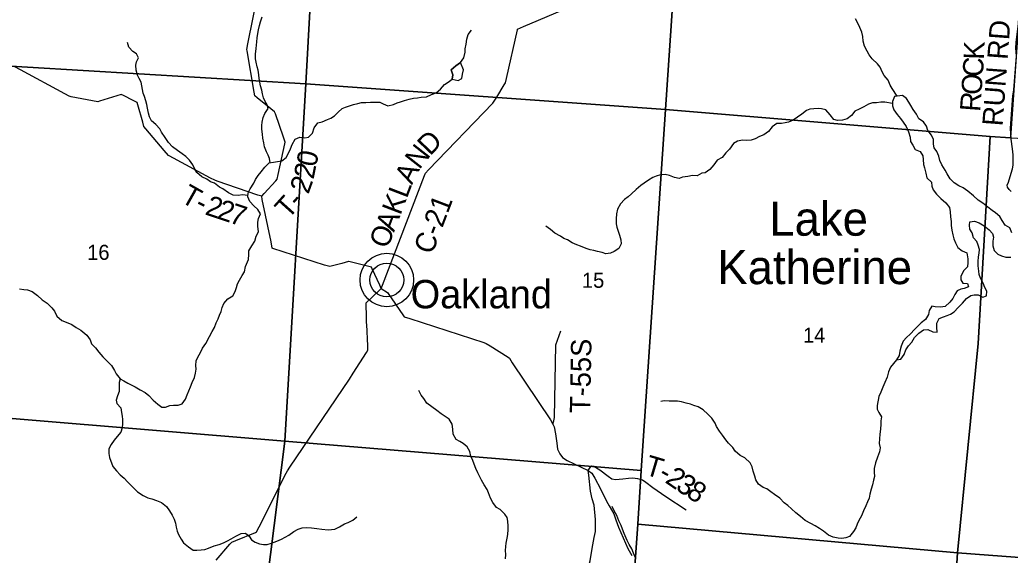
# Model space of a CAD drawing. Extents: x 1715311 to 2083412, y 146837 to 553079.
# Drawn here: x 1902630 to 1917185, y 390894 to 398764 of the extents above; entities that cross this region are included whole.
import ezdxf

# ---------------------------------------------------------------- set-up
doc = ezdxf.new("R2010")
doc.units = 0
for name, color, linetype in [('GM_X_County_Road', 7, 'Continuous'), ('GM_X_County_Road_Text', 7, 'Continuous'), ('GM_X_Minor_Lake', 7, 'Continuous'), ('GM_X_Minor_Lake_Text', 7, 'Continuous'), ('GM_X_Minor_River', 7, 'Continuous'), ('GM_X_Section', 7, 'Continuous'), ('GM_X_Section_Text', 7, 'Continuous'), ('GM_X_Township_Road', 7, 'Continuous'), ('GM_X_Township_Road_Text', 7, 'Continuous'), ('GM_X_Township_ROW', 7, 'Continuous'), ('GM_X_Unincorporated', 7, 'Continuous'), ('GM_X_Unincorporated_Location', 7, 'Continuous'), ('GM_X_Unincorporated_Text', 7, 'Continuous')]:
    doc.layers.add(name, color=color, linetype=linetype)

msp = doc.modelspace()

# ---------------------------------------------------------------- linework, layer by layer
at = {"layer": 'GM_X_County_Road'}
for points in [[(1917199, 396238), (1917170, 396267), (1917144, 396305), (1917142, 396335), (1917158, 396379), (1917185, 396458), (1917221, 396573), (1917229, 396629), (1917231, 396777), (1917219, 396867), (1917199, 397010), (1917190, 397172), (1917226, 397646), (1917238, 397733), (1917276, 398230), (1917268, 398349), (1917274, 398436), (1917309, 398709), (1917356, 399501)], [(1907941, 394814), (1907960, 394863), (1908577, 396477), (1908590, 396510), (1908637, 396560), (1909582, 397540), (1909593, 397551), (1909639, 397627), (1909749, 397806), (1909769, 397838), (1909783, 397903), (1909943, 398618), (1909945, 398628), (1910033, 398665), (1910949, 399053)], [(1905515, 390821), (1905719, 391056), (1905745, 391086), (1905805, 391111), (1906093, 391228), (1906110, 391235), (1906149, 391311), (1906545, 392101), (1906562, 392135), (1906599, 392190), (1907473, 393481), (1907474, 393483), (1907529, 393568), (1907726, 393875), (1907747, 393908), (1907744, 393972), (1907728, 394284), (1907727, 394311), (1907726, 394388), (1907721, 394596), (1907721, 394601), (1907792, 394670), (1907941, 394814)], [(1907941, 394814), (1908036, 394755), (1908270, 394412), (1908279, 394399), (1908363, 394371), (1909451, 394018), (1909486, 394006), (1909542, 393970), (1909806, 393803), (1909827, 393789), (1909868, 393722), (1910430, 392884), (1910464, 392822), (1910482, 392779), (1910503, 392676), (1910521, 392539), (1910533, 392451), (1910565, 392383), (1910605, 392332), (1910672, 392284), (1910985, 392137), (1911036, 392100), (1911083, 392024), (1911162, 391868), (1911252, 391687), (1911292, 391620), (1911326, 391562), (1911358, 391504), (1911391, 391412), (1911429, 391308), (1911565, 390991), (1911626, 390889)]]:
    msp.add_lwpolyline(points, dxfattribs=at)
at = {"layer": 'GM_X_Minor_Lake'}
for points in [[(1909105, 398138), (1909036, 398088), (1908970, 398029), (1908992, 397956), (1908985, 397892)], [(1908985, 397892), (1909072, 397870), (1909128, 397900), (1909138, 397966), (1909152, 398026), (1909105, 398138)], [(1917211, 395634), (1917182, 395706), (1917112, 395743), (1917069, 395811), (1917035, 395873), (1916971, 395926), (1916918, 395960), (1916858, 396007), (1916783, 396069), (1916717, 396112), (1916647, 396176), (1916564, 396247), (1916496, 396293), (1916431, 396322), (1916361, 396368), (1916302, 396425), (1916258, 396499), (1916231, 396555), (1916181, 396630), (1916152, 396694), (1916136, 396758), (1916105, 396828), (1916067, 396881), (1916059, 396935), (1916060, 397003), (1916030, 397069), (1915973, 397136), (1915957, 397200), (1915910, 397262), (1915844, 397309), (1915807, 397377), (1915757, 397445), (1915725, 397502), (1915694, 397552), (1915660, 397606), (1915601, 397653), (1915485, 397637)], [(1915485, 397637), (1915454, 397564), (1915454, 397500), (1915475, 397439), (1915523, 397373), (1915572, 397311), (1915610, 397258), (1915655, 397194), (1915693, 397117), (1915716, 397037), (1915720, 396973), (1915753, 396921), (1915791, 396857), (1915861, 396830), (1915902, 396762), (1915904, 396708), (1915913, 396639), (1915925, 396587), (1915946, 396509), (1915960, 396443), (1916031, 396376), (1916035, 396318), (1916053, 396266), (1916102, 396202), (1916168, 396139), (1916237, 396075), (1916295, 396004), (1916304, 395942), (1916306, 395868), (1916317, 395800), (1916317, 395740), (1916326, 395670), (1916340, 395605), (1916357, 395543), (1916381, 395487), (1916417, 395419), (1916478, 395370), (1916546, 395338), (1916563, 395248), (1916563, 395194), (1916556, 395134), (1916498, 395076), (1916462, 394992), (1916461, 394940), (1916491, 394890), (1916559, 394887), (1916572, 394837), (1916508, 394815), (1916458, 394806), (1916406, 394782), (1916370, 394728), (1916344, 394668), (1916297, 394611), (1916231, 394551), (1916161, 394539), (1916085, 394546), (1916033, 394554), (1915993, 394492), (1915984, 394430), (1915942, 394359), (1915878, 394309), (1915785, 394216), (1915715, 394144), (1915662, 394094), (1915612, 394038), (1915584, 393967), (1915565, 393895), (1915553, 393831), (1915516, 393763), (1915580, 393774), (1915629, 393846), (1915653, 393912), (1915691, 393970), (1915742, 394024), (1915780, 394093), (1915843, 394155), (1915909, 394207), (1915977, 394210), (1916046, 394178), (1916110, 394173), (1916105, 394247), (1916105, 394304), (1916140, 394371), (1916204, 394399), (1916258, 394419), (1916310, 394438), (1916364, 394472), (1916423, 394534), (1916485, 394597), (1916543, 394667), (1916606, 394713), (1916656, 394720), (1916717, 394722), (1916785, 394687), (1916835, 394707), (1916840, 394775), (1916812, 394827), (1916787, 394894), (1916749, 394964), (1916728, 395018), (1916722, 395068)], [(1916722, 395068), (1916716, 395146), (1916713, 395209), (1916719, 395279), (1916728, 395333), (1916732, 395389), (1916716, 395453), (1916693, 395505), (1916645, 395561), (1916626, 395634), (1916594, 395684), (1916587, 395744), (1916591, 395794), (1916661, 395806), (1916731, 395781), (1916804, 395737), (1916876, 395676), (1916923, 395622), (1916939, 395570), (1916929, 395509), (1916932, 395439), (1916950, 395371), (1917005, 395319), (1917059, 395292), (1917123, 395276), (1917193, 395275)]]:
    msp.add_lwpolyline(points, dxfattribs=at)
at = {"layer": 'GM_X_Minor_River'}
for points in [[(1906310, 396663), (1906298, 396725), (1906278, 396775), (1906257, 396825), (1906225, 396898), (1906214, 396954), (1906204, 397022), (1906196, 397082), (1906189, 397158), (1906185, 397208), (1906192, 397260), (1906208, 397326), (1906233, 397388), (1906281, 397462), (1906265, 397512), (1906234, 397564), (1906210, 397618), (1906197, 397677), (1906185, 397731), (1906167, 397795), (1906158, 397845), (1906150, 397903), (1906144, 397953), (1906135, 398023), (1906117, 398074), (1906102, 398140), (1906096, 398190), (1906093, 398258), (1906103, 398340), (1906109, 398390), (1906114, 398440), (1906120, 398500), (1906129, 398564), (1906137, 398616), (1906151, 398680), (1906166, 398732), (1906190, 398806)], [(1915522, 397642), (1915453, 397752), (1915422, 397802), (1915390, 397876), (1915335, 397945), (1915305, 397997), (1915272, 398067), (1915234, 398118), (1915157, 398188), (1915113, 398247), (1915084, 398303), (1915046, 398377), (1915025, 398451), (1915021, 398516), (1915006, 398582), (1914974, 398652), (1914941, 398722), (1914913, 398777)], [(1908814, 397745), (1908873, 397811), (1908925, 397849), (1908985, 397892), (1908992, 397956), (1908970, 398029), (1909036, 398088), (1909105, 398138), (1909157, 398206), (1909174, 398288), (1909176, 398338), (1909190, 398406), (1909201, 398478), (1909221, 398548), (1909270, 398609)], [(1905982, 396180), (1905905, 396189), (1905837, 396181), (1905767, 396188), (1905695, 396218), (1905616, 396279), (1905564, 396303), (1905490, 396360), (1905432, 396382), (1905381, 396419), (1905305, 396455), (1905234, 396520), (1905202, 396570), (1905174, 396632), (1905123, 396699), (1905069, 396753), (1905014, 396795), (1904948, 396842), (1904875, 396898), (1904817, 396961), (1904766, 397033), (1904714, 397110), (1904687, 397160), (1904631, 397225), (1904567, 397277), (1904534, 397335), (1904520, 397391), (1904505, 397466), (1904495, 397520), (1904484, 397574), (1904462, 397634), (1904444, 397686), (1904431, 397740), (1904425, 397793), (1904414, 397845), (1904384, 397899), (1904362, 397949), (1904339, 398025), (1904335, 398096), (1904344, 398146), (1904376, 398205), (1904344, 398262), (1904289, 398296), (1904231, 398359), (1904212, 398431)], [(1904891, 393098), (1904957, 393100), (1905015, 393117), (1905067, 393185), (1905091, 393251), (1905116, 393311), (1905138, 393367), (1905163, 393431), (1905195, 393504), (1905214, 393570), (1905222, 393630), (1905218, 393684), (1905223, 393753), (1905245, 393804), (1905284, 393872), (1905316, 393938), (1905366, 394006), (1905417, 394108), (1905455, 394181), (1905492, 394239), (1905514, 394307), (1905545, 394367), (1905567, 394423), (1905587, 394475), (1905604, 394537), (1905628, 394595), (1905688, 394664), (1905759, 394708), (1905797, 394772), (1905815, 394828), (1905830, 394882), (1905858, 394936), (1905899, 395007), (1905931, 395061), (1905947, 395135), (1905992, 395239), (1905997, 395315), (1905997, 395367), (1906039, 395443), (1906082, 395509), (1906104, 395581), (1906139, 395647), (1906129, 395731), (1906130, 395787), (1906138, 395841), (1906166, 395909), (1906127, 395977), (1906067, 396030), (1906012, 396092), (1905980, 396162), (1905985, 396218), (1906015, 396280), (1906068, 396362), (1906094, 396418), (1906132, 396476), (1906175, 396527), (1906231, 396599), (1906297, 396661), (1906360, 396672), (1906416, 396680), (1906482, 396692), (1906546, 396739), (1906580, 396805), (1906607, 396869), (1906633, 396933), (1906679, 397007), (1906746, 397038), (1906821, 397030), (1906873, 397037), (1906930, 397097), (1906958, 397177), (1907009, 397247), (1907075, 397262), (1907151, 397298), (1907201, 397316), (1907257, 397351), (1907310, 397405), (1907366, 397459), (1907418, 397478), (1907476, 397500), (1907536, 397520), (1907596, 397535), (1907650, 397547), (1907716, 397550), (1907786, 397554), (1907854, 397555), (1907920, 397553), (1907972, 397527), (1908037, 397500), (1908121, 397518), (1908174, 397541), (1908226, 397559), (1908286, 397577), (1908352, 397596), (1908418, 397612), (1908474, 397619), (1908530, 397625), (1908608, 397633), (1908682, 397664), (1908748, 397692), (1908814, 397745)], [(1915454, 397531), (1915344, 397554), (1915284, 397551), (1915222, 397545), (1915162, 397541), (1915104, 397522), (1915034, 397482), (1914968, 397451), (1914902, 397423), (1914853, 397355), (1914791, 397310), (1914719, 397288), (1914647, 397281), (1914595, 397299), (1914538, 397369), (1914474, 397440), (1914413, 397456), (1914361, 397459), (1914301, 397455), (1914243, 397449), (1914193, 397428), (1914122, 397376), (1914060, 397330), (1913996, 397287), (1913926, 397257), (1913876, 397250), (1913824, 397238), (1913758, 397238), (1913687, 397189), (1913633, 397121), (1913567, 397075), (1913501, 397046), (1913437, 397014), (1913378, 396994), (1913308, 396987), (1913251, 396995), (1913177, 396978), (1913120, 396946), (1913058, 396862), (1913004, 396809), (1912951, 396739), (1912881, 396699), (1912829, 396632), (1912772, 396564), (1912704, 396514), (1912652, 396509), (1912584, 396469), (1912518, 396474), (1912450, 396458), (1912370, 396448), (1912320, 396433), (1912254, 396445), (1912178, 396476), (1912114, 396492), (1912048, 396483), (1911984, 396465), (1911934, 396447), (1911872, 396408), (1911808, 396364), (1911756, 396326), (1911689, 396267), (1911619, 396203), (1911569, 396159), (1911516, 396120), (1911460, 396056), (1911414, 395980), (1911401, 395910), (1911395, 395840), (1911394, 395766), (1911404, 395714), (1911423, 395658), (1911445, 395600), (1911464, 395531), (1911468, 395471), (1911432, 395403), (1911367, 395360), (1911311, 395332), (1911245, 395325), (1911191, 395341), (1911120, 395359), (1911068, 395372), (1911014, 395384), (1910952, 395403), (1910870, 395437), (1910817, 395455), (1910747, 395486), (1910677, 395528), (1910625, 395551), (1910574, 395581), (1910494, 395628), (1910427, 395682), (1910363, 395731)], [(1902625, 394811), (1902690, 394797), (1902744, 394794), (1902814, 394768), (1902890, 394713), (1902961, 394647), (1903033, 394598), (1903102, 394531), (1903142, 394481), (1903175, 394409), (1903249, 394344), (1903309, 394320), (1903394, 394283), (1903456, 394241), (1903526, 394200), (1903615, 394128), (1903662, 394057), (1903686, 393999), (1903740, 393943), (1903789, 393880), (1903851, 393810), (1903926, 393737), (1903976, 393683), (1904021, 393608), (1904047, 393558), (1904106, 393488), (1904158, 393457), (1904220, 393423), (1904275, 393392), (1904327, 393368), (1904399, 393326), (1904472, 393283), (1904526, 393241), (1904589, 393174), (1904657, 393112), (1904719, 393069), (1904771, 393069), (1904837, 393092), (1904891, 393098)], [(1915516, 393763), (1915424, 393659), (1915399, 393591), (1915375, 393513), (1915344, 393434), (1915314, 393366), (1915285, 393290), (1915257, 393228), (1915232, 393092), (1915230, 393040), (1915255, 392990), (1915293, 392929), (1915286, 392869), (1915284, 392819), (1915279, 392745), (1915269, 392675), (1915263, 392605), (1915260, 392537), (1915276, 392471), (1915265, 392415), (1915237, 392337), (1915208, 392253), (1915188, 392169), (1915187, 392113), (1915191, 392049), (1915178, 391997), (1915164, 391929), (1915142, 391863), (1915121, 391793), (1915113, 391733), (1915088, 391679), (1915066, 391621), (1915028, 391548), (1915001, 391474), (1914959, 391406), (1914938, 391352), (1914916, 391296), (1914880, 391244), (1914823, 391169), (1914771, 391149), (1914709, 391139), (1914657, 391142), (1914583, 391160), (1914516, 391187), (1914440, 391249), (1914384, 391284), (1914321, 391326), (1914257, 391360), (1914173, 391405), (1914102, 391464), (1914036, 391518), (1913973, 391573), (1913917, 391625), (1913864, 391661), (1913800, 391730), (1913721, 391784), (1913669, 391827), (1913609, 391869), (1913553, 391888), (1913488, 391938), (1913446, 392002), (1913433, 392057), (1913409, 392131), (1913392, 392191), (1913362, 392249), (1913287, 392324), (1913215, 392360), (1913142, 392425), (1913108, 392479), (1913046, 392538), (1913005, 392588), (1912957, 392656), (1912914, 392717), (1912870, 392785), (1912847, 392835), (1912799, 392906), (1912742, 392966), (1912672, 393029), (1912600, 393073), (1912537, 393096), (1912485, 393112), (1912423, 393126), (1912355, 393149), (1912295, 393157), (1912243, 393160), (1912172, 393156), (1912100, 393161), (1912050, 393153)], [(1904106, 393488), (1904090, 393434), (1904089, 393300), (1904066, 393238), (1904048, 393174), (1904056, 393124), (1904113, 393059), (1904125, 392989), (1904132, 392939), (1904138, 392889), (1904140, 392829), (1904135, 392767), (1904115, 392701), (1904060, 392637), (1904016, 392583), (1903972, 392519), (1903939, 392458), (1903937, 392388), (1903948, 392331), (1903999, 392199), (1904049, 392133), (1904106, 392074), (1904166, 392026), (1904214, 391973), (1904285, 391899), (1904359, 391826), (1904442, 391770), (1904512, 391737), (1904568, 391721), (1904641, 391696), (1904711, 391666), (1904785, 391611), (1904832, 391545), (1904870, 391480), (1904897, 391422), (1904917, 391366), (1904928, 391308), (1904944, 391248), (1904960, 391196), (1904999, 391127), (1905035, 391073), (1905108, 391018), (1905180, 390968), (1905234, 390970), (1905294, 390973), (1905350, 390979), (1905402, 390996), (1905488, 391030), (1905560, 391049), (1905626, 391075), (1905680, 391103), (1905734, 391134), (1905807, 391172), (1905881, 391211), (1905949, 391219), (1906000, 391173), (1906036, 391120), (1906088, 391086), (1906155, 391059), (1906211, 391051), (1906263, 391053), (1906331, 391072), (1906407, 391098), (1906476, 391129), (1906528, 391159), (1906586, 391189), (1906656, 391240), (1906722, 391278), (1906782, 391294), (1906844, 391301), (1906918, 391295), (1906996, 391286), (1907070, 391278), (1907160, 391267), (1907212, 391269), (1907262, 391276), (1907330, 391312), (1907402, 391354), (1907456, 391375), (1907524, 391407), (1907583, 391458)], [(1909546, 391730), (1909519, 391808), (1909497, 391858), (1909456, 391927), (1909414, 391997), (1909391, 392047), (1909361, 392105), (1909330, 392170), (1909306, 392234), (1909287, 392284), (1909259, 392350), (1909242, 392419), (1909206, 392485), (1909146, 392537), (1909095, 392566), (1909043, 392596), (1908997, 392672), (1908996, 392748), (1908983, 392821), (1908939, 392893), (1908879, 392931), (1908824, 392974), (1908760, 393020), (1908685, 393073), (1908611, 393129), (1908566, 393198), (1908530, 393248), (1908494, 393316)], [(1909770, 390839), (1909773, 390903), (1909769, 390962), (1909771, 391020), (1909780, 391072), (1909792, 391144), (1909803, 391200), (1909807, 391272), (1909809, 391322), (1909804, 391392), (1909794, 391448), (1909759, 391498), (1909691, 391567), (1909637, 391597), (1909582, 391667), (1909546, 391730)], [(1911436, 391401), (1911403, 391477), (1911365, 391544), (1911334, 391610)], [(1911674, 390865), (1911651, 390923), (1911623, 390985), (1911586, 391050), (1911556, 391108), (1911513, 391212), (1911489, 391275), (1911466, 391329), (1911436, 391401)]]:
    msp.add_lwpolyline(points, dxfattribs=at)
at = {"layer": 'GM_X_Section'}
for points in [[(1901506, 403171), (1907073, 402184), (1906832, 397824), (1901104, 398166)], [(1907073, 402184), (1912443, 402225), (1912119, 397444), (1906832, 397824)], [(1912443, 402225), (1917506, 401587), (1917189, 397031), (1916893, 397046), (1912119, 397444)], [(1906832, 397824), (1906523, 392572), (1900685, 393054), (1901104, 398166)], [(1912119, 397444), (1911763, 392138), (1906523, 392572), (1906832, 397824)], [(1916893, 397046), (1916717, 394006), (1916411, 390930), (1911715, 391350), (1911763, 392138), (1912119, 397444)], [(1917189, 397031), (1922485, 396778), (1922411, 395882), (1921946, 390513), (1916411, 390930), (1916717, 394006), (1916893, 397046)], [(1900685, 393054), (1906523, 392572), (1905844, 387183), (1900152, 387663)], [(1906523, 392572), (1911763, 392138), (1911715, 391350), (1911386, 386748), (1905844, 387183)], [(1911715, 391350), (1916411, 390930), (1916072, 385628), (1911340, 386192), (1911386, 386748)], [(1916411, 390930), (1921946, 390513), (1921387, 385206), (1920054, 385370), (1916072, 385628)]]:
    msp.add_lwpolyline(points, close=True, dxfattribs=at)
at = {"layer": 'GM_X_Township_Road'}
for points in [[(1906185, 396170), (1906219, 396208), (1906392, 396398), (1906413, 396421), (1906428, 396490), (1906525, 396942), (1906530, 396965), (1906504, 397040), (1906386, 397380), (1906375, 397412), (1906321, 397455), (1906120, 397615), (1906083, 397645), (1906074, 397699), (1905970, 398307), (1905967, 398325), (1905983, 398408), (1906135, 399163)], [(1907941, 394814), (1907919, 394862), (1907809, 395103), (1907797, 395129), (1907722, 395147), (1907464, 395209), (1907462, 395209), (1907362, 395182), (1907208, 395141), (1907184, 395135), (1907107, 395159), (1906351, 395403), (1906341, 395406), (1906322, 395499), (1906194, 396122), (1906185, 396170), (1906130, 396188), (1905529, 396393), (1905495, 396404), (1905433, 396437), (1904827, 396764), (1904813, 396771), (1904754, 396840), (1904480, 397163), (1904454, 397194), (1904437, 397257), (1904367, 397512), (1904357, 397549), (1904296, 397579), (1904154, 397649), (1904119, 397666), (1904055, 397646), (1903802, 397567), (1903778, 397559), (1903699, 397574), (1903386, 397633), (1903353, 397639), (1903290, 397674), (1902639, 398029), (1902638, 398029), (1902546, 398079)], [(1910464, 392822), (1910478, 392870), (1910488, 392918), (1910507, 393985), (1910579, 394193)], [(1910985, 392137), (1911013, 392184), (1911039, 392205), (1911068, 392203), (1911154, 392146), (1911277, 392056), (1911333, 392017), (1911387, 392008), (1911494, 392014), (1911574, 392024), (1911640, 392031), (1911709, 392023), (1911781, 392000), (1911832, 391966), (1911931, 391888), (1912122, 391757), (1912424, 391559)], [(1911073, 391153), (1911089, 391241), (1911089, 391419), (1911069, 391631), (1911043, 391720), (1911015, 391836), (1910992, 392070), (1910985, 392137)]]:
    msp.add_lwpolyline(points, dxfattribs=at)
at = {"layer": 'GM_X_Township_ROW'}
msp.add_lwpolyline([(1911095, 389941), (1911084, 390015), (1910961, 390396), (1910952, 390423), (1910969, 390601), (1910989, 390721), (1911012, 390813), (1911043, 390991), (1911073, 391153)], dxfattribs=at)
at = {"layer": 'GM_X_Unincorporated'}
for radius in [393, 249]:
    msp.add_circle((1908024, 394939), radius, dxfattribs=at)
at = {"layer": 'GM_X_Unincorporated_Location'}
msp.add_line((1908024, 394939), (1908024, 394939), dxfattribs=at)

# ---------------------------------------------------------------- texts
at = {"layer": 'GM_X_County_Road_Text'}
for s, rotation, p in [('RUN RD', 85.7061, (1917073, 397193)), ('K', 88.0577, (1916800, 398174)), ('C', 85.7431, (1916781, 397915)), ('O', 85.7435, (1916762, 397652)), ('R', 85.742, (1916744, 397406)), ('D', 46.3086, (1908660, 396754)), ('N', 51.8915, (1908502, 396552)), ('A', 63.7771, (1908394, 396329)), ('K', 69.1407, (1908223, 395880)), ('L', 69.0733, (1908317, 396127)), ('C-21', 69.2835, (1908690, 395301)), ('A', 69.1348, (1908129, 395633)), ('O', 69.1382, (1908035, 395387))]:
    msp.add_text(s, height=300, rotation=rotation, dxfattribs=at).set_placement(p)
at = {"layer": 'GM_X_Minor_Lake_Text'}
for s, rotation, p in [('Lake', 0.0059, (1913645, 395590)), ('Katherine', 0.0055, (1912881, 394878))]:
    msp.add_text(s, height=500, rotation=rotation, dxfattribs=at).set_placement(p)
at = {"layer": 'GM_X_Section_Text'}
for s, p in [('16', (1903620, 395235)), ('15', (1910891, 394824)), ('14', (1914140, 394018))]:
    msp.add_text(s, height=221, rotation=0, dxfattribs=at).set_placement(p)
at = {"layer": 'GM_X_Township_Road_Text'}
for s, rotation, p in [('0', 78.2298, (1906983, 396590)), ('2', 78.4967, (1906946, 396410)), ('T', 330.6586, (1904977, 396097)), ('2', 70.0907, (1906870, 396190)), ('T', 47.9984, (1906574, 395823)), ('-', 333.5667, (1905187, 395979)), ('2', 341.2616, (1905338, 395907)), ('2', 341.5204, (1905514, 395848)), ('7', 341.5627, (1905690, 395789)), ('-', 48.6208, (1906727, 395992)), ('T-55S', 88.8989, (1911012, 392981)), ('T', 343.4984, (1911799, 392083)), ('-', 330.7503, (1911998, 392026)), ('2', 326.0854, (1912099, 391970)), ('3', 326.6713, (1912254, 391866)), ('8', 326.7603, (1912407, 391765))]:
    msp.add_text(s, height=300, rotation=rotation, dxfattribs=at).set_placement(p)
at = {"layer": 'GM_X_Unincorporated_Text'}
msp.add_text('Oakland', height=417, rotation=0, dxfattribs=at).set_placement((1908374, 394522))

doc.saveas('drawing.dxf')
